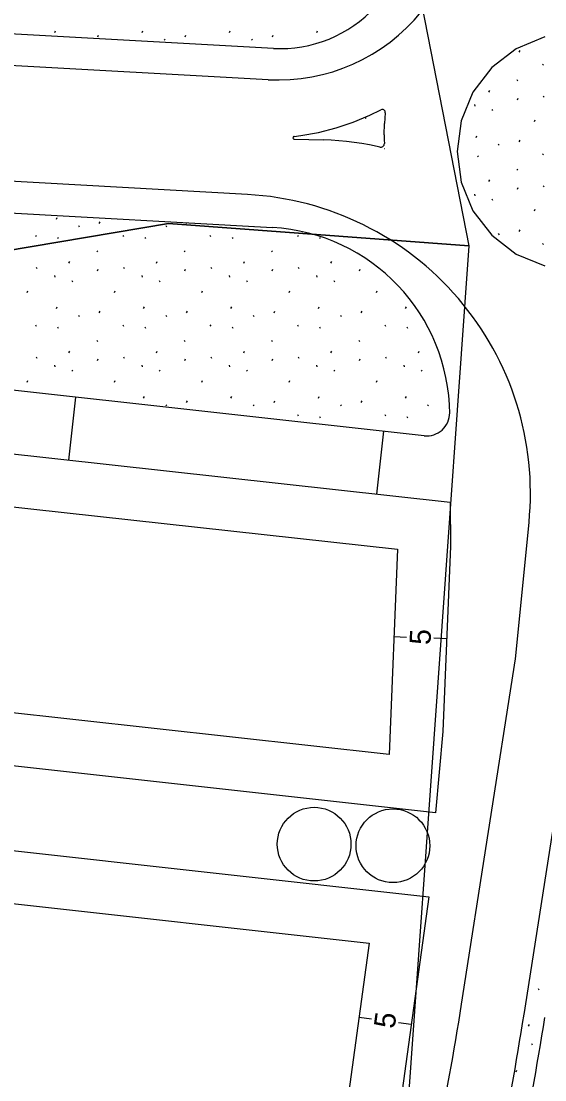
# Model space of a CAD drawing. Extents: x 419396 to 421519, y 4453567 to 4456767.
# Drawn here: x 421386.9 to 421436.6, y 4454725.9 to 4454826.5 of the extents above; entities that cross this region are included whole.
import ezdxf

# ---------------------------------------------------------------- set-up
doc = ezdxf.new("R2010")
doc.units = 0
for name, color, linetype in [('0_KADASTRO', 7, 'Continuous'), ('Level 20', 7, 'Continuous'), ('Level 28', 7, 'Continuous'), ('Level 29', 7, 'Continuous'), ('Level 41', 7, 'Continuous'), ('Level 55', 7, 'Continuous'), ('Level 62', 7, 'Continuous')]:
    doc.layers.add(name, color=color, linetype=linetype)

msp = doc.modelspace()

# ---------------------------------------------------------------- linework, layer by layer
at = {"layer": '0_KADASTRO'}
for points in [[(421297.61, 4454855.78), (421417.65, 4454865.27), (421429.39, 4454805.15), (421400.86, 4454807.28), (421374.76, 4454802.88), (421350.71, 4454801.96), (421332.63, 4454808.99), (421309.91, 4454834.93), (421299.79, 4454847.06)], [(421297.61, 4454855.78), (421417.65, 4454865.27), (421429.39, 4454805.15), (421400.86, 4454807.28), (421374.76, 4454802.88), (421350.71, 4454801.96), (421332.63, 4454808.99), (421309.91, 4454834.93), (421299.79, 4454847.06)], [(421297.3, 4454718.68), (421298.33, 4454743.86), (421298.65, 4454753.52), (421298.8, 4454768.82), (421298.12, 4454819), (421299.79, 4454847.06), (421309.91, 4454834.93), (421332.63, 4454808.99), (421350.71, 4454801.96), (421374.76, 4454802.88), (421400.86, 4454807.28), (421429.39, 4454805.15), (421423.5, 4454722.17), (421393.26, 4454602.31), (421372.96, 4454614.59), (421362.83, 4454633.4), (421361.48, 4454641.58), (421342.8, 4454669.52), (421331.29, 4454695.38), (421310.81, 4454712.23)], [(421297.3, 4454718.68), (421298.33, 4454743.86), (421298.65, 4454753.52), (421298.8, 4454768.82), (421298.12, 4454819), (421299.79, 4454847.06), (421309.91, 4454834.93), (421332.63, 4454808.99), (421350.71, 4454801.96), (421374.76, 4454802.88), (421400.86, 4454807.28), (421429.39, 4454805.15), (421423.5, 4454722.17), (421393.26, 4454602.31), (421372.96, 4454614.59), (421362.83, 4454633.4), (421361.48, 4454641.58), (421342.8, 4454669.52), (421331.29, 4454695.38), (421310.81, 4454712.23)]]:
    msp.add_lwpolyline(points, close=True, dxfattribs=at)
at = {"layer": 'Level 20'}
for p, q in [((421326.49, 4454786.93), (421422.62, 4454776.32)), ((421422.62, 4454776.32), (421421.8, 4454756.81)), ((421421.8, 4454756.81), (421325.55, 4454767.48)), ((421422.27, 4454768.02), (421423.47, 4454767.97)), ((421427.27, 4454767.81), (421426.07, 4454767.86)), ((421324.68, 4454749.47), (421419.92, 4454738.9)), ((421419.92, 4454738.9), (421417.97, 4454724.8)), ((421418.95, 4454731.85), (421420.14, 4454731.69)), ((421423.9, 4454731.17), (421422.71, 4454731.33))]:
    msp.add_line(p, q, dxfattribs=at)
at = {"layer": 'Level 28'}
for p, q in [((421410.83, 4454823.91), (421327.23, 4454828.54)), ((421325.31, 4454811.62), (421410.73, 4454806.89)), ((421425.14, 4454787.11), (421322.04, 4454798.49)), ((421392.02, 4454790.76), (421391.36, 4454784.8)), ((421421.28, 4454787.53), (421420.62, 4454781.56))]:
    msp.add_line(p, q, dxfattribs=at)
for centre, radius, start, end in [((421411.5, 4454836.07), 12.18, 266.8311, 8.5087), ((421409.74, 4454789.09), 17.82, 0.325, 86.8311), ((421425.38, 4454789.27), 2.18, 263.7006, 0.325)]:
    msp.add_arc(centre, radius, start, end, dxfattribs=at)
at = {"layer": 'Level 29'}
for p, q in [((421321.75, 4454792.48), (421427.61, 4454780.8)), ((421427.61, 4454780.8), (421427.63, 4454776.62)), ((421427.63, 4454776.62), (421426.9, 4454759.01)), ((421426.2, 4454751.29), (421320.33, 4454763.03)), ((421426.9, 4454759.01), (421426.2, 4454751.29)), ((421319.94, 4454755.02), (421425.58, 4454743.31)), ((421425.58, 4454743.31), (421422.91, 4454723.99))]:
    msp.add_line(p, q, dxfattribs=at)
at = {"layer": 'Level 41'}
for p, q in [((421390.06, 4454825.41), (421390.13, 4454825.57)), ((421398.35, 4454825.41), (421398.42, 4454825.57)), ((421406.64, 4454825.41), (421406.71, 4454825.57)), ((421414.94, 4454825.41), (421415.01, 4454825.57)), ((421394.14, 4454825), (421394.21, 4454825.16)), ((421400.45, 4454824.8), (421400.52, 4454824.69)), ((421402.43, 4454825), (421402.5, 4454825.16)), ((421408.74, 4454824.8), (421408.81, 4454824.69)), ((421410.73, 4454825), (421410.8, 4454825.16)), ((421434.17, 4454823.54), (421434.24, 4454823.7)), ((421436.39, 4454822.4), (421436.46, 4454822.3)), ((421433.93, 4454820.95), (421434, 4454820.84)), ((421431.29, 4454819.76), (421431.36, 4454819.92)), ((421436.45, 4454819.37), (421436.52, 4454819.27)), ((421429.92, 4454818.58), (421429.94, 4454818.42)), ((421433.99, 4454819.03), (421434.06, 4454819.19)), ((421419.53, 4454817.35), (421419.6, 4454817.25)), ((421431.55, 4454818.11), (421431.62, 4454818)), ((421435.6, 4454816.97), (421435.68, 4454817.13)), ((421430.08, 4454815.44), (421430.15, 4454815.6)), ((421432.18, 4454814.82), (421432.25, 4454814.72)), ((421434.17, 4454815.03), (421434.24, 4454815.19)), ((421430.19, 4454813.7), (421430.26, 4454813.59)), ((421436.39, 4454813.89), (421436.46, 4454813.79)), ((421433.93, 4454812.44), (421434, 4454812.33)), ((421431.29, 4454811.25), (421431.36, 4454811.41)), ((421433.99, 4454810.52), (421434.06, 4454810.68)), ((421436.45, 4454810.86), (421436.52, 4454810.76)), ((421429.92, 4454810.07), (421429.94, 4454809.91)), ((421431.55, 4454809.6), (421431.62, 4454809.49)), ((421435.6, 4454808.46), (421435.68, 4454808.62)), ((421390.21, 4454807.69), (421390.28, 4454807.85)), ((421394.29, 4454807.28), (421394.36, 4454807.44)), ((421402.58, 4454807.28), (421402.61, 4454807.34)), ((421392.3, 4454807.07), (421392.37, 4454806.96)), ((421400.6, 4454807.07), (421400.67, 4454806.96)), ((421408.94, 4454806.99), (421408.96, 4454806.96)), ((421432.18, 4454806.31), (421432.25, 4454806.21)), ((421434.17, 4454806.52), (421434.24, 4454806.68)), ((421388.22, 4454806.14), (421388.29, 4454806.03)), ((421390.32, 4454805.95), (421390.39, 4454805.84)), ((421396.51, 4454806.14), (421396.58, 4454806.03)), ((421398.61, 4454805.95), (421398.68, 4454805.84)), ((421404.8, 4454806.14), (421404.87, 4454806.03)), ((421406.9, 4454805.95), (421406.97, 4454805.84)), ((421413.1, 4454806.14), (421413.17, 4454806.03)), ((421415.2, 4454805.95), (421415.27, 4454805.84)), ((421436.39, 4454805.38), (421436.46, 4454805.28)), ((421394.05, 4454804.69), (421394.13, 4454804.58)), ((421402.35, 4454804.69), (421402.42, 4454804.58)), ((421410.64, 4454804.69), (421410.71, 4454804.58)), ((421391.41, 4454803.49), (421391.48, 4454803.65)), ((421399.71, 4454803.49), (421399.78, 4454803.65)), ((421408, 4454803.49), (421408.07, 4454803.65)), ((421416.29, 4454803.49), (421416.36, 4454803.65)), ((421388.28, 4454803.11), (421388.36, 4454803)), ((421390.04, 4454802.32), (421390.06, 4454802.16)), ((421394.11, 4454802.77), (421394.18, 4454802.93)), ((421396.58, 4454803.11), (421396.65, 4454803)), ((421398.34, 4454802.32), (421398.35, 4454802.16)), ((421402.41, 4454802.77), (421402.48, 4454802.93)), ((421404.87, 4454803.11), (421404.94, 4454803)), ((421406.63, 4454802.32), (421406.65, 4454802.16)), ((421410.7, 4454802.77), (421410.77, 4454802.93)), ((421413.16, 4454803.11), (421413.23, 4454803)), ((421414.92, 4454802.32), (421414.94, 4454802.16)), ((421418.99, 4454802.77), (421419.06, 4454802.93)), ((421391.67, 4454801.85), (421391.74, 4454801.74)), ((421399.97, 4454801.85), (421400.04, 4454801.74)), ((421408.26, 4454801.85), (421408.33, 4454801.74)), ((421416.55, 4454801.85), (421416.62, 4454801.74)), ((421387.44, 4454800.71), (421387.51, 4454800.87)), ((421395.73, 4454800.71), (421395.8, 4454800.87)), ((421404.02, 4454800.71), (421404.09, 4454800.87)), ((421412.31, 4454800.71), (421412.39, 4454800.87)), ((421420.61, 4454800.71), (421420.68, 4454800.87)), ((421390.21, 4454799.18), (421390.28, 4454799.34)), ((421398.5, 4454799.18), (421398.57, 4454799.34)), ((421406.79, 4454799.18), (421406.86, 4454799.34)), ((421415.09, 4454799.18), (421415.16, 4454799.34)), ((421423.38, 4454799.18), (421423.45, 4454799.34)), ((421392.3, 4454798.56), (421392.37, 4454798.45)), ((421394.29, 4454798.77), (421394.36, 4454798.93)), ((421400.6, 4454798.56), (421400.67, 4454798.45)), ((421402.58, 4454798.77), (421402.65, 4454798.93)), ((421408.89, 4454798.56), (421408.96, 4454798.45)), ((421410.88, 4454798.77), (421410.95, 4454798.93)), ((421417.18, 4454798.56), (421417.25, 4454798.45)), ((421419.17, 4454798.77), (421419.24, 4454798.93)), ((421388.22, 4454797.63), (421388.29, 4454797.52)), ((421390.32, 4454797.44), (421390.39, 4454797.33)), ((421396.51, 4454797.63), (421396.58, 4454797.52)), ((421398.61, 4454797.44), (421398.68, 4454797.33)), ((421404.8, 4454797.63), (421404.87, 4454797.52)), ((421406.9, 4454797.44), (421406.97, 4454797.33)), ((421413.1, 4454797.63), (421413.17, 4454797.52)), ((421415.2, 4454797.44), (421415.27, 4454797.33)), ((421421.39, 4454797.63), (421421.46, 4454797.52)), ((421423.49, 4454797.44), (421423.56, 4454797.33)), ((421394.05, 4454796.18), (421394.13, 4454796.07)), ((421402.35, 4454796.18), (421402.42, 4454796.07)), ((421410.64, 4454796.18), (421410.71, 4454796.07)), ((421418.93, 4454796.18), (421419, 4454796.07)), ((421388.28, 4454794.6), (421388.36, 4454794.49)), ((421391.41, 4454794.98), (421391.48, 4454795.14)), ((421394.11, 4454794.26), (421394.18, 4454794.42)), ((421396.58, 4454794.6), (421396.65, 4454794.49)), ((421399.71, 4454794.98), (421399.78, 4454795.14)), ((421402.41, 4454794.26), (421402.48, 4454794.42)), ((421404.87, 4454794.6), (421404.94, 4454794.49)), ((421408, 4454794.98), (421408.07, 4454795.14)), ((421410.7, 4454794.26), (421410.77, 4454794.42)), ((421413.16, 4454794.6), (421413.23, 4454794.49)), ((421416.29, 4454794.98), (421416.36, 4454795.14)), ((421418.99, 4454794.26), (421419.06, 4454794.42)), ((421421.46, 4454794.6), (421421.53, 4454794.49)), ((421424.59, 4454794.98), (421424.66, 4454795.14)), ((421390.04, 4454793.81), (421390.06, 4454793.65)), ((421391.67, 4454793.34), (421391.74, 4454793.23)), ((421398.34, 4454793.81), (421398.35, 4454793.65)), ((421399.97, 4454793.34), (421400.04, 4454793.23)), ((421406.63, 4454793.81), (421406.65, 4454793.65)), ((421408.26, 4454793.34), (421408.33, 4454793.23)), ((421414.92, 4454793.81), (421414.94, 4454793.65)), ((421416.55, 4454793.34), (421416.62, 4454793.23)), ((421423.21, 4454793.81), (421423.23, 4454793.65)), ((421424.84, 4454793.34), (421424.91, 4454793.23)), ((421387.44, 4454792.2), (421387.51, 4454792.36)), ((421395.73, 4454792.2), (421395.8, 4454792.36)), ((421404.02, 4454792.2), (421404.09, 4454792.36)), ((421412.31, 4454792.2), (421412.39, 4454792.36)), ((421420.61, 4454792.2), (421420.68, 4454792.36)), ((421398.5, 4454790.67), (421398.57, 4454790.83)), ((421402.58, 4454790.26), (421402.65, 4454790.42)), ((421406.79, 4454790.67), (421406.86, 4454790.83)), ((421410.88, 4454790.26), (421410.95, 4454790.42)), ((421415.09, 4454790.67), (421415.16, 4454790.83)), ((421419.17, 4454790.26), (421419.24, 4454790.42)), ((421423.38, 4454790.67), (421423.45, 4454790.83)), ((421400.6, 4454790.05), (421400.67, 4454789.94)), ((421408.89, 4454790.05), (421408.96, 4454789.94)), ((421417.18, 4454790.05), (421417.25, 4454789.94)), ((421425.47, 4454790.05), (421425.55, 4454789.94)), ((421413.1, 4454789.12), (421413.17, 4454789.01)), ((421415.2, 4454788.93), (421415.27, 4454788.82)), ((421421.39, 4454789.12), (421421.46, 4454789.01)), ((421423.49, 4454788.93), (421423.56, 4454788.82)), ((421435.95, 4454734.57), (421436.02, 4454734.46)), ((421435.06, 4454731), (421435.14, 4454731.15)), ((421435.32, 4454729.35), (421435.39, 4454729.24)), ((421433.86, 4454726.68), (421433.93, 4454726.84))]:
    msp.add_line(p, q, dxfattribs=at)
at = {"layer": 'Level 55'}
for centre in [(421414.69, 4454748.3), (421422.17, 4454748.15)]:
    msp.add_circle(centre, 3.5, dxfattribs=at)
at = {"layer": 'Level 62'}
for p, q in [((421410.32, 4454820.93), (421327.81, 4454825.5)), ((421436.61, 4454825), (421433.89, 4454823.87)), ((421433.89, 4454823.87), (421431.56, 4454822.08)), ((421431.56, 4454822.08), (421429.77, 4454819.75)), ((421429.77, 4454819.75), (421428.64, 4454817.03)), ((421418.4, 4454816.9), (421419.98, 4454817.56)), ((421419.98, 4454817.56), (421421.03, 4454818.08)), ((421421.45, 4454817.79), (421421.4, 4454817.28)), ((421415.11, 4454815.93), (421416.77, 4454816.36)), ((421416.77, 4454816.36), (421418.4, 4454816.9)), ((421421.33, 4454815.71), (421421.36, 4454816.76)), ((421421.4, 4454817.28), (421421.36, 4454816.76)), ((421428.64, 4454817.03), (421428.26, 4454814.12)), ((421412.69, 4454815.45), (421412.68, 4454815.4)), ((421412.68, 4454815.4), (421412.69, 4454815.35)), ((421412.71, 4454815.5), (421412.69, 4454815.45)), ((421412.69, 4454815.35), (421412.72, 4454815.31)), ((421412.75, 4454815.53), (421412.71, 4454815.5)), ((421412.8, 4454815.54), (421412.75, 4454815.53)), ((421412.8, 4454815.54), (421413.43, 4454815.62)), ((421413.43, 4454815.62), (421415.11, 4454815.93)), ((421421.33, 4454815.71), (421421.34, 4454815.19)), ((421408.37, 4454810.03), (421325.36, 4454814.62)), ((421412.72, 4454815.31), (421412.76, 4454815.28)), ((421412.76, 4454815.28), (421412.81, 4454815.27)), ((421412.81, 4454815.27), (421415.56, 4454815.21)), ((421416.3, 4454815.18), (421415.56, 4454815.21)), ((421417.03, 4454815.13), (421416.3, 4454815.18)), ((421417.77, 4454815.07), (421417.03, 4454815.13)), ((421418.49, 4454814.98), (421417.77, 4454815.07)), ((421419.22, 4454814.87), (421418.49, 4454814.98)), ((421419.95, 4454814.73), (421419.22, 4454814.87)), ((421420.67, 4454814.58), (421419.95, 4454814.73)), ((421420.92, 4454814.52), (421420.67, 4454814.58)), ((421421.34, 4454815.19), (421421.36, 4454814.88)), ((421421.38, 4454814.41), (421421.39, 4454814.41)), ((421428.26, 4454814.12), (421428.64, 4454811.2)), ((421428.64, 4454811.2), (421429.77, 4454808.49)), ((421429.77, 4454808.49), (421431.56, 4454806.15)), ((421431.56, 4454806.15), (421433.89, 4454804.36)), ((421433.89, 4454804.36), (421436.61, 4454803.24)), ((421433.82, 4454765.91), (421435.1, 4454778.85)), ((421428.69, 4454733.09), (421433.82, 4454765.91)), ((421434.62, 4454732.13), (421439.78, 4454765.16))]:
    msp.add_line(p, q, dxfattribs=at)
for centre, radius, start, end in [((421411.29, 4454838.36), 17.45, 266.8311, 15.3284), ((421421.16, 4454817.82), 0.288, 354.3732, 116.4156), ((421421, 4454814.87), 0.356, 256.4043, 2.5781), ((421406.8, 4454781.64), 28.43, 354.3776, 86.8311), ((421161.19, 4454774.89), 270.75, 345.3215, 351.1193), ((421161.93, 4454774.74), 276, 345.3215, 351.1193), ((421161.93, 4454774.74), 278, 345.3215, 351.1193)]:
    msp.add_arc(centre, radius, start, end, dxfattribs=at)

# ---------------------------------------------------------------- texts
at = {"layer": 'Level 20'}
for rotation, p in [(87.597, (421425.74, 4454767.21)), (82.1413, (421422.32, 4454730.71))]:
    msp.add_text('5', height=2, rotation=rotation, dxfattribs=at).set_placement(p)

doc.saveas('drawing.dxf')
